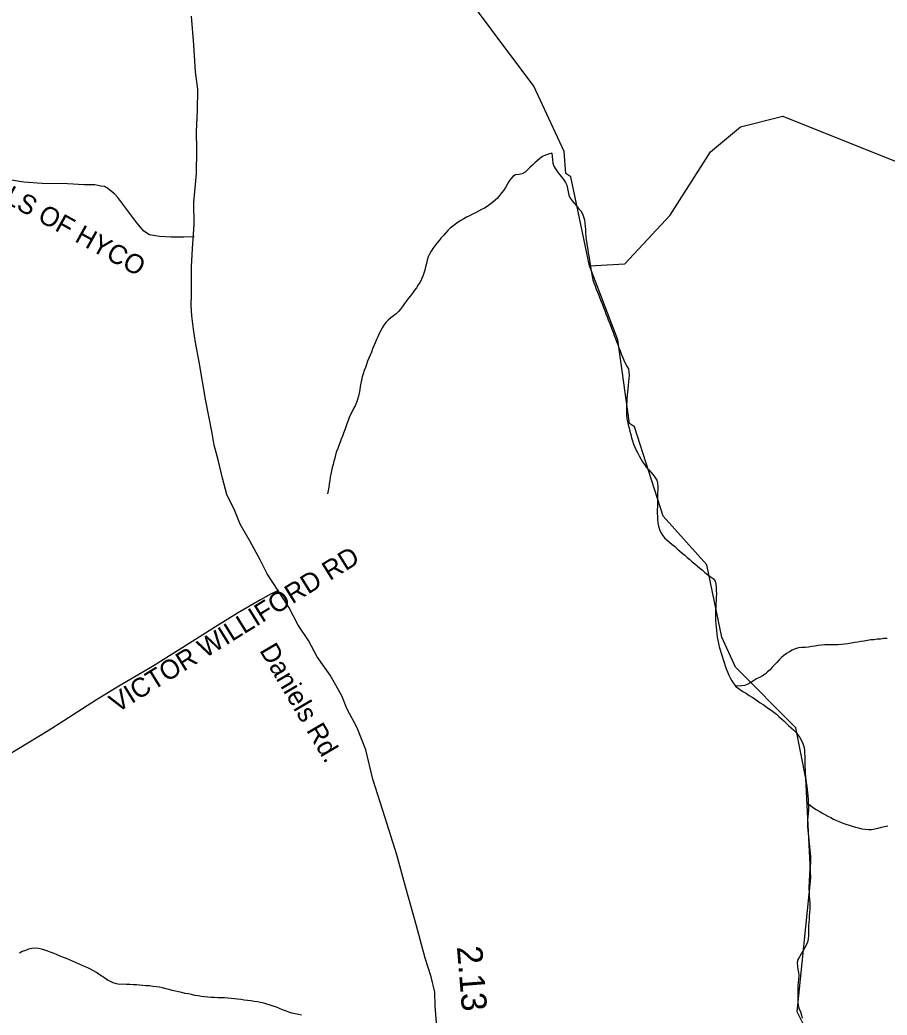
# Model space of a CAD drawing. Extents: x 1950930 to 2061844, y 904556 to 1017002.
# Drawn here: x 1973267 to 1977567, y 974830 to 979767 of the extents above; entities that cross this region are included whole.
import ezdxf

# ---------------------------------------------------------------- set-up
doc = ezdxf.new("R2010")
doc.units = 0
for name, color, linetype in [('Exist Hydrographic Creek Single Shore', 7, 'Continuous'), ('Exist Hydrographic Misc Water Feature', 7, 'Continuous'), ('Exist Road Non-System Type 51', 7, 'Continuous'), ('Exist Road Non-System Type 51 Label', 7, 'Continuous'), ('Exist Road Primary US Structure Standard Bridge CELL', 7, 'Continuous'), ('Exist Road Secondary Type 51 Attributed', 7, 'Continuous'), ('Exist Road Secondary Type 51 Label', 7, 'Continuous')]:
    doc.layers.add(name, color=color, linetype=linetype)

msp = doc.modelspace()

# ---------------------------------------------------------------- linework, layer by layer
at = {"layer": 'Exist Hydrographic Creek Single Shore'}
for points in [[(1976091.2, 978546.9), (1975999.3, 978988.6), (1975974.3, 979005.6), (1975966.3, 979114), (1975816.2, 979438.8), (1975392.1, 980005.6), (1975183.2, 980423.4), (1975150.2, 980598), (1975142.2, 981156.2), (1975092.1, 981255.7), (1975009.1, 981355.8), (1974725.4, 981449.6)], [(1977188.2, 974713.7), (1977122.2, 974846.3), (1977189.3, 975511.2), (1977164.2, 976004.1), (1977115.2, 976254.5), (1976815.2, 976556.1), (1976748.2, 976705.2), (1976673.3, 977064.5), (1976457.2, 977305.3), (1976315.3, 977748), (1976290.3, 977764.9), (1976232.3, 978179.7), (1976091.2, 978546.9)]]:
    msp.add_lwpolyline(points, dxfattribs=at)
at = {"layer": 'Exist Hydrographic Misc Water Feature'}
for points in [[(1976091.2, 978546.9), (1976266.3, 978556.4), (1976491.2, 978797.9), (1976691.2, 979112.2), (1976841.3, 979237), (1977050.2, 979288.5), (1977616.2, 979063.5), (1978300.2, 979095.3), (1978958.2, 979002.9), (1979233.2, 978911.8), (1979583.2, 978628.9)], [(1975904.6, 979105.7), (1975888.8, 979100.2), (1975873.1, 979095.6), (1975858.9, 979088.5), (1975845.4, 979078.9), (1975832.9, 979068.5), (1975820.6, 979057.3), (1975808.5, 979046.1), (1975796.4, 979034.8), (1975784.9, 979022.7), (1975772.8, 979011.5), (1975758.6, 979003.6), (1975742, 979000.7), (1975725, 978997.7), (1975711.5, 978990.6), (1975701.2, 978978.5), (1975692.4, 978964.8), (1975684.2, 978950.1), (1975675.8, 978935.6), (1975666.2, 978921.8), (1975655.9, 978908.9), (1975645.7, 978896), (1975634.8, 978883.1), (1975623.3, 978871.9), (1975611.2, 978860.6), (1975598.3, 978851.1), (1975584.5, 978841.4), (1975570.6, 978833.5), (1975556.3, 978825.7), (1975541.9, 978817.8), (1975527.1, 978809.9), (1975512.2, 978802.8), (1975497.4, 978794.9), (1975482.6, 978787.8), (1975468.5, 978779.8), (1975454.1, 978771.9), (1975440.2, 978763.2), (1975426.7, 978753.7), (1975413.7, 978744.1), (1975401.4, 978733.7), (1975389.8, 978721.6), (1975378.3, 978709.5), (1975367.2, 978697.5), (1975356.5, 978685.4), (1975345.9, 978672.5), (1975335.4, 978659.6), (1975325, 978646.6), (1975315.1, 978633.7), (1975306.3, 978620), (1975298.5, 978605.3), (1975292.1, 978590.8), (1975287, 978575.2), (1975282.7, 978558.9), (1975279, 978542.6), (1975275.1, 978526.2), (1975270.6, 978510.7), (1975265.5, 978495.3), (1975259.1, 978480.7), (1975251.5, 978466), (1975242.9, 978452.3), (1975233.7, 978438.5), (1975224.3, 978425.5), (1975214, 978411.9), (1975204, 978398.9), (1975193.9, 978385.9), (1975183.9, 978373), (1975174.2, 978359.4), (1975164.8, 978345.5), (1975155.2, 978332.6), (1975144.5, 978320.5), (1975132.4, 978309.2), (1975119.5, 978298.9), (1975106.2, 978288.5), (1975093.2, 978278.1), (1975082, 978266.1), (1975072.5, 978253), (1975064.1, 978239.3), (1975056.3, 978225.6), (1975048.7, 978210.9), (1975042, 978195.4), (1975035.4, 978180.9), (1975029.1, 978165.4), (1975022.9, 978149.9), (1975016.4, 978134.4), (1975010.2, 978119), (1975004, 978104.4), (1974997.9, 978088.9), (1974991.7, 978073.4), (1974986, 978057.9), (1974980.3, 978042.6), (1974975.1, 978027), (1974969.8, 978011.5), (1974965.1, 977996.1), (1974960.8, 977980.5), (1974957.5, 977964.2), (1974954.8, 977947.8), (1974952.2, 977931.5), (1974949.5, 977915.1), (1974946.2, 977899.6), (1974942.1, 977883.3)], [(1975904.6, 979105.7), (1975906.9, 979089.1), (1975907.9, 979072.7), (1975909.6, 979056.3), (1975914.3, 979040.7), (1975922.7, 979027.3), (1975933.1, 979013.9), (1975943.4, 979000.6), (1975953.2, 978988.2), (1975963.3, 978974.7), (1975972.5, 978960.6), (1975979.5, 978946.5), (1975983.4, 978930.8), (1975985.8, 978913.5), (1975988.9, 978897.9), (1975995.3, 978883.1), (1976005.1, 978869.6), (1976016, 978857.1), (1976026.6, 978844.6), (1976037.7, 978832.1), (1976048.8, 978819.5), (1976057.6, 978805.5), (1976062.7, 978790.6), (1976066.2, 978774.9), (1976068.7, 978759.2), (1976070.3, 978742.8), (1976071.3, 978725.6), (1976072.4, 978709.1), (1976073.8, 978692.7), (1976075.4, 978676.3), (1976077.9, 978659.8), (1976080.2, 978644.1), (1976083, 978627.7), (1976085.5, 978611.3), (1976088.2, 978595.6), (1976091, 978579.1), (1976093.5, 978562.6), (1976096.4, 978547), (1976099, 978530.6), (1976101.7, 978514.1), (1976104.8, 978493.5)], [(1976104.8, 978493.5), (1976108, 978477.8), (1976113.8, 978462.1), (1976119.7, 978447.2), (1976125.5, 978431.4), (1976131.6, 978416.6), (1976137.4, 978400.9), (1976143.5, 978386), (1976149.7, 978370.2), (1976155.6, 978355.4), (1976161.8, 978339.7), (1976167.5, 978324.8), (1976173.5, 978309.1), (1976179.4, 978294.2), (1976185.1, 978278.5), (1976191.1, 978263.6), (1976196.8, 978247.8), (1976202.8, 978233), (1976208.5, 978217.3), (1976214.3, 978201.6), (1976220, 978186.6), (1976225.7, 978170.9), (1976231.7, 978156.1), (1976237.4, 978140.4), (1976243.6, 978125.5), (1976249.5, 978109.8), (1976255.5, 978094.8), (1976261.4, 978079.2), (1976268.6, 978064.2), (1976277.4, 978050), (1976284.6, 978035.2), (1976287.3, 978019.5), (1976287.7, 978004), (1976286.9, 977987.5), (1976285.4, 977971.1), (1976283.4, 977954.8), (1976281.5, 977937.6), (1976279.7, 977921.2), (1976278.2, 977904.9), (1976277.6, 977888.5), (1976276.8, 977872.1), (1976276, 977855.7), (1976275.8, 977839.3), (1976275.8, 977822.8), (1976276, 977806.4), (1976277.4, 977790), (1976279.9, 977774.4), (1976283.6, 977757.8), (1976287.7, 977742.2), (1976292, 977726.5), (1976296.3, 977710), (1976300.8, 977694.3), (1976305.3, 977678.6), (1976310.4, 977662.9), (1976316.6, 977648), (1976323.6, 977633.2), (1976330.9, 977618.2), (1976338.5, 977604.2), (1976346.5, 977589.2), (1976355.1, 977575), (1976364, 977561.7), (1976373.6, 977548.5), (1976384.3, 977535.9), (1976395.5, 977524.2), (1976406, 977511.7), (1976416.4, 977498.4), (1976425.3, 977484.2), (1976429.2, 977468.5), (1976430.4, 977452.9), (1976430.4, 977435.6), (1976429.8, 977419.3), (1976429, 977402.9), (1976429.2, 977386.4), (1976429, 977370.1), (1976428.3, 977353.6), (1976428.1, 977336.5), (1976428.1, 977320), (1976428.3, 977303.6), (1976429.4, 977288), (1976431.4, 977271.5), (1976434.3, 977255.1), (1976438.4, 977238.6), (1976444.9, 977223.7), (1976453.8, 977210.4), (1976464, 977197.8), (1976475.9, 977187), (1976488.4, 977176), (1976501.5, 977165), (1976514.3, 977154.2), (1976526.6, 977143.2), (1976538.9, 977133.2), (1976551.4, 977122.2), (1976563.9, 977111.2), (1976576.4, 977100.3), (1976588.9, 977090.3), (1976601.4, 977079.3), (1976613.9, 977069.2), (1976626.4, 977058.2), (1976638.9, 977047.3), (1976651.4, 977037.3)], [(1974942.1, 977883.3), (1974936.8, 977868.7), (1974929.8, 977853.2), (1974922.2, 977838.5), (1974914.6, 977824), (1974907.3, 977809.3), (1974900.5, 977794.7), (1974894.8, 977779.3), (1974889.2, 977763.8), (1974883.9, 977748.3), (1974878.6, 977732.8), (1974872.6, 977717.3), (1974866.7, 977701.9), (1974860.5, 977686.5), (1974854.6, 977671.7), (1974848.6, 977656.3), (1974843.1, 977640.9), (1974837.7, 977625.4), (1974833, 977609.9), (1974828.5, 977593.6), (1974824, 977578), (1974820.1, 977561.7), (1974816.2, 977546.2), (1974812.5, 977529.8), (1974809, 977514.3), (1974806, 977498), (1974803.5, 977481.6), (1974801.3, 977465.3), (1974798.8, 977448.9), (1974796.5, 977432.5), (1974792, 977415.4)], [(1976651.4, 977037.3), (1976663.7, 977026.3), (1976676.2, 977015.4), (1976690.8, 977005.2), (1976704.7, 976995.2), (1976714.8, 976983.5), (1976718.5, 976968.6), (1976720.1, 976952.9), (1976720.7, 976936.5), (1976720.9, 976920.1), (1976720.3, 976903.7), (1976719.7, 976887.3), (1976718.5, 976870.1), (1976717.5, 976853.8), (1976716.6, 976836.4), (1976716.4, 976820.1), (1976716.6, 976803.6), (1976717.3, 976787.2), (1976718.5, 976770.8), (1976719.5, 976754.3), (1976721.2, 976737.9), (1976723, 976721.5), (1976725.3, 976705), (1976728.1, 976689.3), (1976731.6, 976672.9), (1976735.5, 976657.2), (1976739.8, 976641.5), (1976744.3, 976625.9), (1976749.2, 976610.2), (1976754.2, 976594.5), (1976759.3, 976578.8), (1976764.2, 976563.1), (1976769.5, 976547.4), (1976775.7, 976532.5), (1976782.1, 976516.8), (1976789.8, 976502.7), (1976798.3, 976488.6), (1976816.3, 976461.9)], [(1977568.2, 976699.1), (1977551.8, 976697.7), (1977535.6, 976695.6), (1977519, 976694.3), (1977502.8, 976692.3), (1977486.6, 976691), (1977470.4, 976688), (1977454, 976685.8), (1977437.8, 976683), (1977421.6, 976680.8), (1977405.6, 976677.8), (1977389.2, 976674.9), (1977373, 976672.7), (1977356.8, 976670.7), (1977340.6, 976668.5), (1977324.4, 976667.2), (1977307.8, 976666.8), (1977291.4, 976667.1), (1977274.8, 976667.5), (1977258.6, 976667), (1977242.2, 976665.6), (1977226, 976663.5), (1977210, 976660.5), (1977193.6, 976658.5), (1977177.4, 976655.5), (1977161, 976654.2), (1977144.2, 976653.6), (1977127.8, 976652.4), (1977112.4, 976647.8), (1977097.4, 976640.7), (1977082.9, 976632.8), (1977069.1, 976624), (1977055.8, 976614.5), (1977043.3, 976604.1), (1977031.8, 976592), (1977020.7, 976579.9), (1977009.7, 976567.8), (1976998.2, 976555.8), (1976986.9, 976543.7), (1976975, 976532.5), (1976962.5, 976522.1), (1976949, 976512.5), (1976934.6, 976504.6), (1976920.1, 976497.6), (1976905.5, 976488.8), (1976891.6, 976480.9), (1976877.2, 976472.2), (1976862, 976465.9), (1976846.2, 976463.8), (1976816.3, 976461.9)], [(1976816.3, 976461.9), (1976828.6, 976451.9), (1976842.3, 976442.5), (1976856.1, 976434), (1976870, 976425.5), (1976883.8, 976416.2), (1976897.9, 976407.8), (1976911.4, 976398.5), (1976924.8, 976389.1), (1976938.7, 976379.8), (1976952.2, 976370.5), (1976965.8, 976361.1), (1976979.1, 976351.9), (1976992.4, 976342.6), (1977005.4, 976332.5), (1977018.3, 976322.4), (1977030.8, 976311.4), (1977043.1, 976300.5), (1977055.2, 976289.6), (1977067.3, 976278.7), (1977079.2, 976267), (1977091.3, 976256), (1977103.2, 976245.1), (1977115.1, 976233.4), (1977125.1, 976220.1), (1977134.5, 976206.7), (1977142.9, 976192.6), (1977150.1, 976177.7), (1977154.6, 976162), (1977157.3, 976145.5), (1977158.7, 976129.9), (1977159.6, 976113.4), (1977160.2, 976097.1), (1977160.2, 976080.6), (1977160.4, 976063.4), (1977160.8, 976047), (1977161.6, 976030.6), (1977162.8, 976014.2), (1977164.9, 975997.7), (1977166.7, 975982), (1977169.2, 975965.6), (1977171.2, 975949.2), (1977173.3, 975932.7), (1977175.1, 975917.1), (1977176.2, 975900.7), (1977176.8, 975879.3)], [(1977176.8, 975879.3), (1977177.6, 975862.9), (1977177.2, 975846.5), (1977175.8, 975830), (1977174.1, 975813.7), (1977172.7, 975797.3), (1977172.3, 975780.9), (1977172.9, 975764.5), (1977173.9, 975748.1), (1977175.5, 975731.6), (1977177.2, 975716), (1977179, 975699.5), (1977181.3, 975683.1), (1977183.1, 975666.6), (1977184.8, 975650.2), (1977186.4, 975633.8), (1977187.6, 975617.3), (1977188.5, 975601.7), (1977188.1, 975585.3), (1977186.6, 975568.9), (1977185.2, 975552.6), (1977183.5, 975536.2), (1977182.3, 975519.8), (1977181.5, 975503.4), (1977180.5, 975487), (1977179.6, 975470.7), (1977179.6, 975454.2), (1977180.3, 975437.8), (1977181.5, 975421.4), (1977183.1, 975404.9), (1977184.2, 975388.5), (1977184.8, 975372.1), (1977184.2, 975355.7), (1977183.3, 975339.3), (1977181.9, 975322.9), (1977180.7, 975306.6), (1977179, 975290.1), (1977177.8, 975273.7), (1977177.4, 975257.3), (1977177.8, 975240.9), (1977177.8, 975224.5), (1977176.8, 975208.1), (1977172.5, 975192.6), (1977165.5, 975177.2), (1977157.9, 975162.6), (1977149.9, 975147.9), (1977141.3, 975134.2), (1977132.7, 975119.5), (1977125.5, 975105.8), (1977121.6, 975090.2), (1977122.4, 975073), (1977124.3, 975056.6), (1977127.4, 975040.9), (1977129.8, 975024.4), (1977128.2, 975008.1), (1977125.9, 974991.8), (1977125.3, 974975.3), (1977125.3, 974959), (1977125.1, 974942.5), (1977124.9, 974926.2), (1977124.5, 974909.7), (1977124.3, 974893.3), (1977126.5, 974877.7), (1977131.9, 974862), (1977138, 974846.2), (1977142.7, 974830.5), (1977146.4, 974814.8)], [(1977176.8, 975879.3), (1977189.3, 975868.4), (1977202, 975858.2), (1977216.1, 975849.7), (1977230.3, 975841.3), (1977244.4, 975833.6), (1977258.8, 975825.1), (1977273.4, 975817.4), (1977287.9, 975809.7), (1977302.5, 975802.9), (1977317.4, 975796), (1977332.4, 975789.1), (1977347.8, 975783), (1977363.4, 975777.8), (1977378.8, 975772.5), (1977394.5, 975768.1), (1977410.3, 975762.9), (1977426.5, 975758.4), (1977442.5, 975754.8), (1977458.7, 975752), (1977474.9, 975750.8), (1977490.9, 975751.3), (1977506.9, 975754.3), (1977523.1, 975758.1), (1977539.3, 975761.9), (1977555.3, 975766.4), (1977571.5, 975769.4)], [(1973573.4, 975078.4), (1973558.4, 975084.5), (1973543.3, 975091.3), (1973528.3, 975098.2), (1973512.9, 975104.3), (1973497.9, 975110.3), (1973482.8, 975116.4), (1973467.4, 975122.5), (1973452.4, 975129.4), (1973437, 975135.4), (1973421.9, 975141.5), (1973406.5, 975147.5), (1973390.9, 975151.9), (1973374.9, 975157.2), (1973358.7, 975160.8), (1973342.5, 975162), (1973326.5, 975160.7), (1973310.3, 975157), (1973294.5, 975151.4), (1973279.1, 975145.3), (1973264.8, 975137.3)], [(1974664.3, 974830.2), (1974648.3, 974833.8), (1974631.9, 974836.6), (1974615.9, 974840.3), (1974600.5, 974845.5), (1974585.1, 974850.7), (1974569.7, 974856.8), (1974554.4, 974862.8), (1974539.2, 974868.9), (1974523.6, 974874.1), (1974507.8, 974879.3), (1974492.2, 974883.8), (1974476.4, 974889.1), (1974460.7, 974892.7), (1974444.7, 974896.3), (1974428.5, 974898.2), (1974412.1, 974901.1), (1974396.1, 974903), (1974379.7, 974905), (1974363.3, 974907), (1974347.1, 974909), (1974330.7, 974910.9), (1974314.3, 974913), (1974298.1, 974914.1), (1974281.6, 974915.2), (1974265.2, 974916.4), (1974249, 974916.7), (1974232.4, 974917.9), (1974216, 974918.2), (1974199.6, 974919.4), (1974183.4, 974920.5), (1974167, 974922.6), (1974150.8, 974925.4), (1974134.6, 974928.1), (1974118.6, 974931.7), (1974102.6, 974935.3), (1974086.6, 974938.2), (1974070.6, 974941.8), (1974054.5, 974945.4), (1974038.7, 974948.9), (1974022.7, 974952.6), (1974006.7, 974957), (1973990.9, 974960.6), (1973974.7, 974965.1), (1973958.7, 974968.6), (1973942.5, 974970.7), (1973926.3, 974972.6), (1973910.1, 974974.6), (1973893.7, 974975.8), (1973877.3, 974977.7), (1973860.9, 974978.9), (1973844.7, 974980.1), (1973828.3, 974981.2), (1973811.9, 974982.5), (1973795.3, 974982.8), (1973778.2, 974983.1), (1973761.6, 974982.6), (1973745.6, 974984.6), (1973730.3, 974989.8), (1973715.9, 974996.7), (1973701.8, 975004.3), (1973688, 975013.6), (1973674.3, 975023), (1973660.5, 975032.3), (1973646.8, 975041.6), (1973632.7, 975050.1), (1973618.1, 975057.8), (1973603.5, 975064.7), (1973588.4, 975071.6), (1973573.4, 975078.4)]]:
    msp.add_lwpolyline(points, dxfattribs=at)
at = {"layer": 'Exist Road Non-System Type 51'}
for points in [[(1974131.4, 978690.9), (1974080.2, 978688.3), (1974017.6, 978688.3), (1973959.4, 978691.9), (1973910.5, 978701.2), (1973881, 978719.2), (1973847.2, 978760.2), (1973752.4, 978885.3), (1973735.8, 978904), (1973721.4, 978915.5), (1973702.8, 978929.9), (1973686.9, 978939.9), (1973668.9, 978942.8), (1973638, 978948.6), (1973585.5, 978949.3), (1973502.8, 978953.6), (1973377.6, 978955.8), (1973287.1, 978961.6), (1973172, 978980.2)], [(1974548.9, 976936.3), (1974512.8, 976920), (1974460, 976890.4), (1974346.9, 976823.4), (1974237.8, 976755.6), (1974075.1, 976654.4), (1973924.1, 976559.2), (1973857.5, 976519.4), (1973758.2, 976461.2), (1973647.4, 976394.7), (1973485.1, 976290.3), (1973407.1, 976240.4), (1973260.6, 976151.2), (1973094.2, 976051), (1973062.9, 976032), (1972984.4, 975983.1), (1972948.8, 975959.5), (1972905.4, 975924.4), (1972870.2, 975893.5)]]:
    msp.add_lwpolyline(points, dxfattribs=at)
at = {"layer": 'Exist Road Secondary Type 51 Attributed'}
msp.add_lwpolyline([(1975338.2, 974730.4), (1975326.6, 974874.5), (1975324.8, 974944.4), (1975307, 975020.6), (1975277.3, 975112.6), (1975233.8, 975272.6), (1975180.3, 975460.8), (1975136.7, 975624.9), (1975079.3, 975809), (1975017.8, 976001.1), (1974982.2, 976145.3), (1974940.5, 976255.4), (1974888.8, 976351.5), (1974862.9, 976413.5), (1974805.2, 976515.7), (1974741.5, 976607.9), (1974697.7, 976688), (1974647.9, 976764), (1974602.3, 976850.2), (1974546.5, 976938.4), (1974492.7, 977018.6), (1974459, 977088.5), (1974409.2, 977178.7), (1974359.4, 977264.8), (1974333.5, 977331), (1974293.8, 977413), (1974272.1, 977493.1), (1974250.4, 977585), (1974230.5, 977657), (1974220.7, 977717), (1974187.2, 977885.2), (1974155.6, 978071.3), (1974138, 978167.3), (1974128.2, 978233.3), (1974120.3, 978299.3), (1974116.6, 978349.4), (1974118.7, 978405.4), (1974118.8, 978477.4), (1974118.9, 978541.2), (1974123.2, 978633.4), (1974131.7, 978751.2), (1974130, 978861.3), (1974142.4, 979005.1), (1974144.6, 979123.1), (1974142.9, 979213.2), (1974147.2, 979317.1), (1974149.6, 979423.1), (1974137.8, 979509.2), (1974130.2, 979643.2), (1974118.5, 979785.1)], dxfattribs=at)

# ---------------------------------------------------------------- texts
at = {"layer": 'Exist Road Non-System Type 51 Label'}
for s, rotation, p in [('  KNOLLS OF HYCO', 330.9638, (1972818.2, 979068.1)), ('  VICTOR WILLIFORD RD', 31.8419, (1973688.7, 976290.1))]:
    msp.add_text(s, height=95, rotation=rotation, dxfattribs=at).set_placement(p)
at = {"layer": 'Exist Road Primary US Structure Standard Bridge CELL'}
msp.add_text('2.13', height=125, rotation=274.6094, dxfattribs=at).set_placement((1975434.2, 975169.3))
at = {"layer": 'Exist Road Secondary Type 51 Label'}
msp.add_text('Daniels Rd.', height=95, rotation=300.401, dxfattribs=at).set_placement((1974453, 976639.7))

doc.saveas('drawing.dxf')
